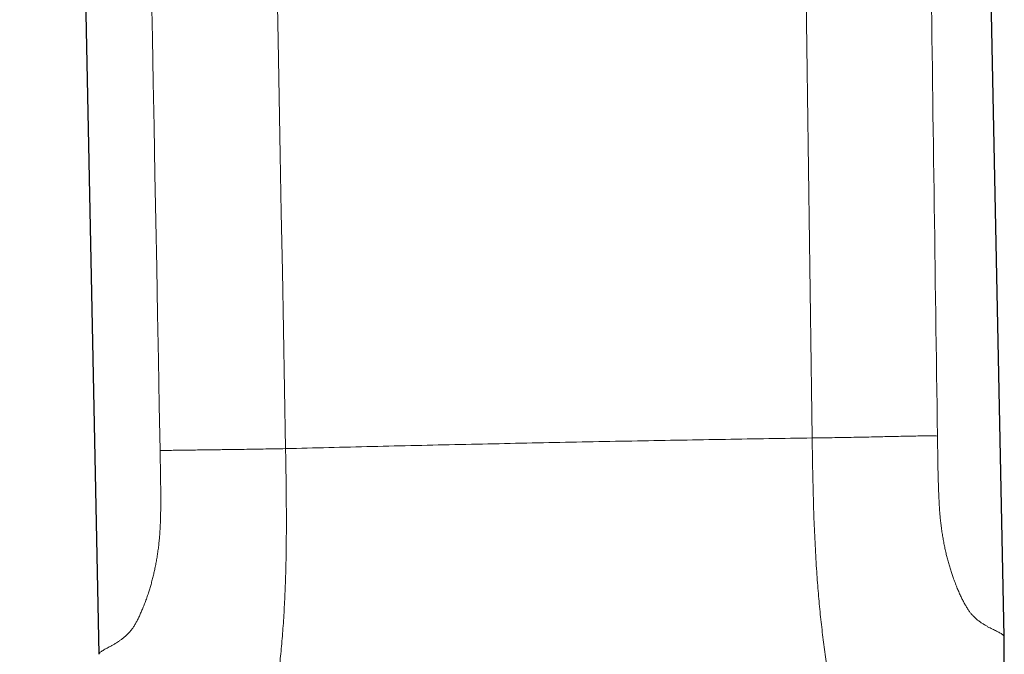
# Model space of a CAD drawing. Header units: millimetres. Extents: x 8 to 473, y 11 to 654.
# Tile 444 of 656: x 63 to 90, y 395 to 412. Entities that reach past the tile are written whole.
import ezdxf

# ---------------------------------------------------------------- set-up
doc = ezdxf.new("R2010")
doc.units = ezdxf.units.MM

msp = doc.modelspace()

# ---------------------------------------------------------------- linework, layer by layer
at = {"color": 7, "linetype": 'Continuous', "lineweight": 30}
for p, q in [((89.741, 395.119), (87.427, 508.953)), ((62.564, 501.921), (64.746, 394.626))]:
    msp.add_line(p, q, dxfattribs=at)
at = {"color": 8, "linetype": 'Continuous', "lineweight": 0, "flags": 128}
for points in [[(69.904, 400.304), (69.875, 401.948), (69.846, 403.582), (69.817, 405.204), (69.788, 406.816), (69.759, 408.416), (69.731, 410.005), (69.702, 411.583), (69.677, 413.02)], [(66.441, 400.25), (66.418, 401.494), (66.395, 402.75), (66.372, 404.017), (66.348, 405.295), (66.324, 406.585), (66.3, 407.885), (66.276, 409.197), (66.254, 410.409), (66.231, 411.631), (66.208, 412.862)]]:
    msp.add_lwpolyline(points, dxfattribs=at)
at = {"color": 8, "linetype": 'Continuous', "lineweight": 0}
for points, knots in [([(86.378, 508.9), (86.507, 499.88), (86.763, 481.838), (87.147, 454.776), (87.528, 427.714), (87.778, 409.673), (87.903, 400.653)], [0, 0, 0, 0, 0.2500008, 0.5000001, 0.7499993, 1, 1, 1, 1]), ([(82.99, 508.011), (83.084, 500.894), (83.273, 486.638), (83.56, 465.221), (83.851, 443.739), (84.145, 422.19), (84.344, 407.803), (84.444, 400.599)], [0, 0, 0, 0, 0.198777, 0.398166, 0.598166, 0.798777, 1, 1, 1, 1]), ([(84.444, 400.599), (84.047, 400.593), (83.253, 400.58), (82.05, 400.56), (80.838, 400.539), (79.621, 400.517), (78.399, 400.494), (77.175, 400.469), (75.952, 400.444), (74.73, 400.418), (73.512, 400.391), (72.3, 400.362), (71.096, 400.333), (70.302, 400.314), (69.905, 400.304)], [0, 0, 0, 0, 0.083334, 0.166667, 0.25, 0.333333, 0.416666, 0.499999, 0.583332, 0.666665, 0.749998, 0.833332, 0.916666, 1, 1, 1, 1]), ([(84.444, 400.598), (84.55, 400.6), (84.761, 400.603), (85.072, 400.607), (85.376, 400.612), (85.669, 400.617), (85.949, 400.623), (86.212, 400.629), (86.458, 400.634), (86.712, 400.64), (86.964, 400.646), (87.205, 400.651), (87.414, 400.654), (87.597, 400.655), (87.758, 400.654), (87.855, 400.653), (87.903, 400.652)], [0, 0, 0, 0, 0.059993, 0.119829, 0.179497, 0.239153, 0.299078, 0.359586, 0.42094, 0.483288, 0.56794, 0.654008, 0.740846, 0.82774, 0.914153, 1, 1, 1, 1]), ([(84.97, 393.613), (84.94, 393.775), (84.881, 394.1), (84.802, 394.62), (84.731, 395.162), (84.668, 395.725), (84.614, 396.305), (84.566, 396.939), (84.525, 397.627), (84.493, 398.367), (84.471, 399.11), (84.455, 399.854), (84.448, 400.35), (84.444, 400.599)], [0, 0, 0, 0, 0.083336, 0.16666, 0.249988, 0.33332, 0.416659, 0.49998, 0.599966, 0.699958, 0.799966, 0.899978, 1, 1, 1, 1]), ([(89.741, 395.119), (89.74, 395.123), (89.738, 395.132), (89.723, 395.151), (89.699, 395.172), (89.665, 395.196), (89.621, 395.221), (89.568, 395.249), (89.511, 395.277), (89.451, 395.306), (89.391, 395.335), (89.325, 395.369), (89.259, 395.405), (89.193, 395.444), (89.13, 395.484), (89.063, 395.531), (89.001, 395.579), (88.946, 395.628), (88.897, 395.674), (88.848, 395.727), (88.798, 395.79), (88.747, 395.863), (88.696, 395.945), (88.645, 396.036), (88.593, 396.134), (88.542, 396.241), (88.49, 396.355), (88.439, 396.476), (88.388, 396.606), (88.341, 396.732), (88.299, 396.856), (88.26, 396.974), (88.223, 397.098), (88.188, 397.224), (88.156, 397.352), (88.125, 397.482), (88.097, 397.617), (88.07, 397.756), (88.045, 397.899), (88.022, 398.045), (88.002, 398.192), (87.986, 398.337), (87.972, 398.48), (87.961, 398.626), (87.952, 398.772), (87.944, 398.919), (87.936, 399.105), (87.928, 399.33), (87.921, 399.595), (87.915, 399.859), (87.911, 400.124), (87.907, 400.388), (87.905, 400.564), (87.903, 400.653)], [0, 0, 0, 0, 0.039965, 0.0799675, 0.1199707, 0.1599745, 0.1999762, 0.2399807, 0.2799814, 0.3107853, 0.3415863, 0.3723863, 0.4031908, 0.4273919, 0.4515946, 0.4757958, 0.4999946, 0.5156769, 0.5313563, 0.5470363, 0.5627183, 0.5783981, 0.5937968, 0.6091963, 0.6245955, 0.6399955, 0.6553978, 0.670799, 0.6861958, 0.7015946, 0.7136974, 0.7257975, 0.7378943, 0.7499925, 0.7611947, 0.7723965, 0.7835964, 0.7947948, 0.805994, 0.8171965, 0.828394, 0.8386577, 0.8489262, 0.8591907, 0.8694576, 0.8797245, 0.8899927, 0.9083285, 0.9266593, 0.9449954, 0.9633303, 0.9816646, 1, 1, 1, 1]), ([(64.746, 394.626), (64.747, 394.63), (64.748, 394.639), (64.763, 394.658), (64.787, 394.68), (64.821, 394.706), (64.864, 394.734), (64.917, 394.765), (64.975, 394.796), (65.035, 394.828), (65.096, 394.861), (65.161, 394.899), (65.228, 394.939), (65.293, 394.98), (65.356, 395.024), (65.423, 395.074), (65.484, 395.126), (65.539, 395.178), (65.587, 395.226), (65.635, 395.283), (65.684, 395.349), (65.733, 395.425), (65.782, 395.509), (65.831, 395.602), (65.88, 395.703), (65.929, 395.812), (65.977, 395.929), (66.026, 396.053), (66.073, 396.184), (66.117, 396.312), (66.156, 396.437), (66.191, 396.556), (66.225, 396.681), (66.257, 396.808), (66.286, 396.937), (66.313, 397.067), (66.338, 397.202), (66.362, 397.341), (66.383, 397.484), (66.402, 397.631), (66.418, 397.778), (66.431, 397.924), (66.44, 398.068), (66.447, 398.213), (66.452, 398.36), (66.456, 398.508), (66.458, 398.695), (66.459, 398.921), (66.458, 399.187), (66.455, 399.453), (66.451, 399.718), (66.446, 399.984), (66.443, 400.161), (66.441, 400.25)], [0, 0, 0, 0, 0.039974, 0.079976, 0.119978, 0.15998, 0.199981, 0.239986, 0.279989, 0.31079, 0.341591, 0.372394, 0.403196, 0.427396, 0.451598, 0.4758, 0.500001, 0.515682, 0.531359, 0.547041, 0.562722, 0.5784, 0.593799, 0.6092, 0.6246, 0.64, 0.655402, 0.670803, 0.6862, 0.701599, 0.713702, 0.725802, 0.737898, 0.749994, 0.761197, 0.772399, 0.783599, 0.794796, 0.805993, 0.817195, 0.828398, 0.838665, 0.848929, 0.859192, 0.869458, 0.879726, 0.889995, 0.908329, 0.926662, 0.944997, 0.963331, 0.981666, 1, 1, 1, 1]), ([(66.441, 400.25), (66.491, 400.251), (66.59, 400.253), (66.755, 400.256), (66.925, 400.259), (67.1, 400.261), (67.274, 400.263), (67.466, 400.266), (67.662, 400.269), (67.859, 400.271), (68.052, 400.274), (68.255, 400.277), (68.469, 400.28), (68.711, 400.283), (68.982, 400.288), (69.283, 400.293), (69.592, 400.298), (69.8, 400.302), (69.904, 400.304)], [0, 0, 0, 0, 0.0855786, 0.1717857, 0.2585754, 0.3237512, 0.3886588, 0.4529885, 0.5164851, 0.5665813, 0.6160284, 0.6648691, 0.7132013, 0.7611635, 0.8208272, 0.8804354, 0.9401564, 1, 1, 1, 1]), ([(69.905, 400.304), (69.909, 400.055), (69.918, 399.557), (69.926, 398.81), (69.929, 398.064), (69.921, 397.321), (69.904, 396.63), (69.876, 395.994), (69.84, 395.411), (69.795, 394.846), (69.74, 394.302), (69.677, 393.779), (69.627, 393.453), (69.603, 393.29)], [0, 0, 0, 0, 0.100018, 0.200027, 0.300039, 0.400033, 0.500016, 0.583352, 0.66668, 0.750006, 0.833338, 0.916673, 1, 1, 1, 1])]:
    msp.add_open_spline(points, degree=3, knots=knots, dxfattribs=at)
at = {"color": 7, "linetype": 'Continuous', "lineweight": 30}
msp.add_open_spline([(88.381, 390.56), (88.383, 390.563), (88.425, 390.6), (88.5, 390.676), (88.608, 390.791), (88.711, 390.912), (88.81, 391.04), (88.905, 391.174), (88.995, 391.315), (89.081, 391.461), (89.163, 391.614), (89.239, 391.772), (89.313, 391.943), (89.384, 392.124), (89.449, 392.316), (89.507, 392.508), (89.557, 392.7), (89.6, 392.888), (89.635, 393.073), (89.665, 393.254), (89.689, 393.432), (89.71, 393.621), (89.726, 393.822), (89.739, 394.032), (89.746, 394.236), (89.749, 394.428), (89.749, 394.61), (89.748, 394.75), (89.746, 394.854), (89.745, 394.908), (89.745, 394.949), (89.744, 394.98), (89.743, 395.019), (89.742, 395.066), (89.742, 395.101), (89.741, 395.119)], degree=3, knots=[0, 0, 0, 0, 0.002213, 0.03417, 0.066197, 0.09876, 0.131874, 0.165549, 0.199789, 0.23459, 0.269942, 0.305828, 0.342221, 0.383546, 0.425038, 0.46595, 0.506202, 0.545732, 0.583803, 0.621085, 0.657544, 0.693157, 0.737257, 0.780023, 0.821465, 0.861621, 0.896688, 0.932001, 0.946732, 0.960217, 0.964888, 0.971195, 0.97915, 0.988752, 1, 1, 1, 1], dxfattribs=at)

doc.saveas('drawing.dxf')
